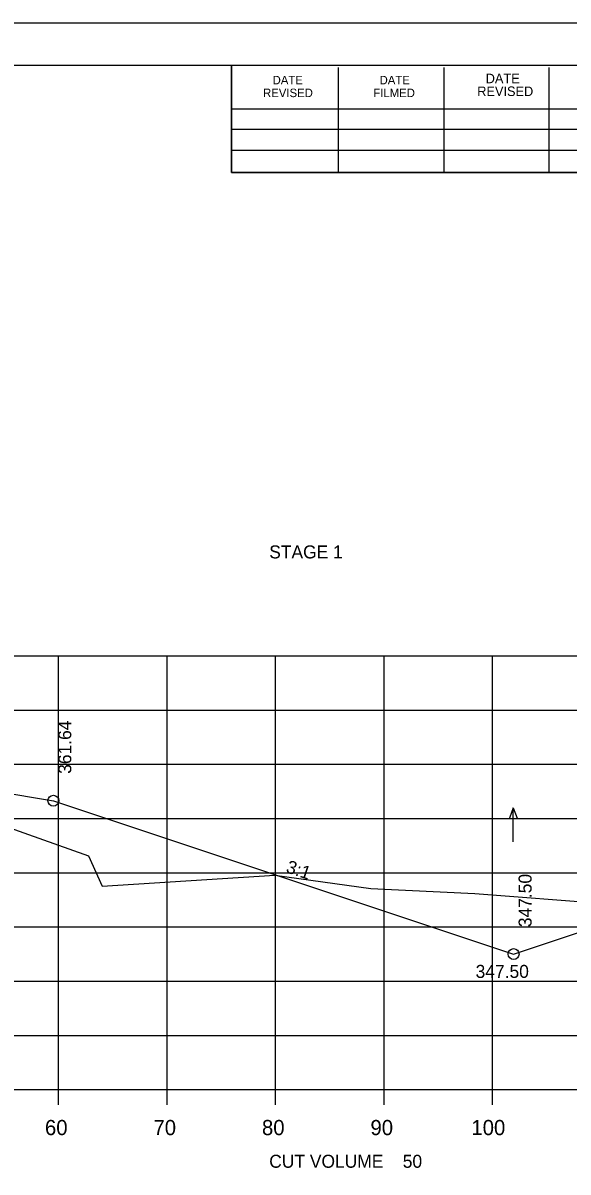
# Model space of a CAD drawing. Extents: x 1374859 to 1376773, y 382242 to 389804.
# Drawn here: x 1376667.2 to 1376717.4, y 383202.5 to 383308.4 of the extents above; entities that cross this region are included whole.
import ezdxf

# ---------------------------------------------------------------- set-up
doc = ezdxf.new("R2010")
doc.units = 0
for name, color, linetype in [('R_Axis', 7, 'Continuous'), ('R_Axis Annot', 7, 'Continuous'), ('R_Border', 7, 'Continuous'), ('R_Exist Surface', 7, 'Continuous'), ('R_Fin Surface', 7, 'Continuous'), ('R_Grid', 7, 'Continuous'), ('R_No Plot', 7, 'Continuous'), ('R_Water Annot', 7, 'Continuous'), ('R_Xsect Elev', 7, 'Continuous'), ('R_Xsect Slope', 7, 'Continuous')]:
    doc.layers.add(name, color=color, linetype=linetype)

msp = doc.modelspace()

# ---------------------------------------------------------------- linework, layer by layer
at = {"layer": 'R_Axis'}
for p, q in [((1376470.45, 383210.07), (1376750.45, 383210.07)), ((1376670.45, 383208.67), (1376670.45, 383210.07)), ((1376680.45, 383208.67), (1376680.45, 383210.07)), ((1376690.45, 383208.67), (1376690.45, 383210.07)), ((1376700.45, 383208.67), (1376700.45, 383210.07)), ((1376710.45, 383208.67), (1376710.45, 383210.07))]:
    msp.add_line(p, q, dxfattribs=at)
at = {"layer": 'R_Border'}
for p, q in [((1376452.45, 383304.53), (1376768.63, 383304.53)), ((1376686.37, 383294.65), (1376686.37, 383304.53)), ((1376696.23, 383294.65), (1376696.23, 383304.33)), ((1376705.99, 383294.65), (1376705.99, 383304.33)), ((1376715.67, 383294.65), (1376715.67, 383304.33)), ((1376686.37, 383300.51), (1376725.53, 383300.51)), ((1376686.37, 383298.65), (1376725.53, 383298.65)), ((1376686.37, 383294.65), (1376686.37, 383296.71)), ((1376686.37, 383296.71), (1376725.53, 383296.71)), ((1376768.63, 383294.65), (1376686.37, 383294.65))]:
    msp.add_line(p, q, dxfattribs=at)
at = {"layer": 'R_Exist Surface'}
msp.add_lwpolyline([(1376656.69, 383237.5), (1376673.19, 383231.64), (1376674.47, 383228.83), (1376690.38, 383229.85), (1376699.21, 383228.6), (1376708.82, 383228.16), (1376732.72, 383226.32), (1376743.15, 383226.63), (1376750.45, 383226.63)], dxfattribs=at)
at = {"layer": 'R_Fin Surface'}
msp.add_lwpolyline([(1376498.31, 383220.65), (1376504.59, 383218.55), (1376550.97, 383234.01), (1376563.71, 383236.14), (1376572.97, 383237.68), (1376580.97, 383238), (1376610.47, 383239.05), (1376639.97, 383240.09), (1376647.97, 383240.38), (1376659.51, 383238.45), (1376669.97, 383236.71), (1376712.38, 383222.57), (1376725.33, 383226.89)], dxfattribs=at)
at = {"layer": 'R_Grid'}
for p, q in [((1376470.45, 383250.07), (1376750.45, 383250.07)), ((1376670.45, 383210.07), (1376670.45, 383250.07)), ((1376680.45, 383210.07), (1376680.45, 383250.07)), ((1376690.45, 383210.07), (1376690.45, 383250.07)), ((1376700.45, 383210.07), (1376700.45, 383250.07)), ((1376710.45, 383210.07), (1376710.45, 383250.07)), ((1376470.45, 383245.07), (1376750.45, 383245.07)), ((1376470.45, 383240.07), (1376750.45, 383240.07)), ((1376470.45, 383235.07), (1376750.45, 383235.07)), ((1376470.45, 383230.07), (1376750.45, 383230.07)), ((1376470.45, 383225.07), (1376750.45, 383225.07)), ((1376470.45, 383220.07), (1376750.45, 383220.07)), ((1376470.45, 383215.07), (1376750.45, 383215.07)), ((1376470.45, 383210.07), (1376750.45, 383210.07))]:
    msp.add_line(p, q, dxfattribs=at)
at = {"layer": 'R_No Plot'}
msp.add_line((1376440.05, 383308.43), (1376773.38, 383308.43), dxfattribs=at)
for points in [[(1376440.04, 383308.43), (1376773.38, 383308.43), (1376773.38, 383095.09), (1376440.04, 383095.09)], [(1376686.37, 383304.53), (1376686.37, 383294.65), (1376722.1, 383294.65), (1376722.1, 383291.73), (1376745.3, 383291.73), (1376745.3, 383267.4), (1376768.63, 383267.4), (1376768.63, 383099.07), (1376452.45, 383099.07), (1376452.45, 383304.53)]]:
    msp.add_lwpolyline(points, close=True, dxfattribs=at)
for centre in [(1376669.97, 383236.71), (1376712.38, 383222.57)]:
    msp.add_circle(centre, 0.5, dxfattribs=at)
at = {"layer": 'R_Water Annot'}
for p, q in [((1376712.35, 383236.06), (1376712, 383235.1)), ((1376712.35, 383232.92), (1376712.35, 383236.06)), ((1376712.35, 383236.06), (1376712.7, 383235.1))]:
    msp.add_line(p, q, dxfattribs=at)

# ---------------------------------------------------------------- texts
at = {"layer": 'R_Axis Annot'}
msp.add_text('STAGE 1', height=1.2, rotation=360, dxfattribs=at).set_placement((1376689.86, 383259.05))
for s, height, p in [('60', 1.4, (1376669.19, 383205.87)), ('70', 1.4, (1376679.19, 383205.87)), ('80', 1.4, (1376689.19, 383205.87)), ('90', 1.4, (1376699.19, 383205.87)), ('100', 1.4, (1376708.49, 383205.87)), ('CUT VOLUME    50', 1.2, (1376689.86, 383202.86))]:
    msp.add_text(s, height=height, dxfattribs=at).set_placement(p)
at = {"layer": 'R_Border'}
for s, height, p in [('DATE', 0.782, (1376690.17, 383302.77)), ('DATE', 0.782, (1376700.03, 383302.77)), ('DATE', 0.879, (1376709.81, 383302.87)), ('REVISED', 0.782, (1376689.29, 383301.59)), ('FILMED', 0.782, (1376699.45, 383301.59)), ('REVISED', 0.879, (1376709.03, 383301.69))]:
    msp.add_text(s, height=height, rotation=360, dxfattribs=at).set_placement(p)
at = {"layer": 'R_Xsect Elev'}
for s, p in [('361.64', (1376671.62, 383239.19)), ('347.50', (1376714.04, 383225.05))]:
    msp.add_text(s, height=1.2, rotation=90, dxfattribs=at).set_placement(p)
msp.add_text('347.50', height=1.2, dxfattribs=at).set_placement((1376708.88, 383220.37))
at = {"layer": 'R_Xsect Slope'}
msp.add_text('3:1', height=1.2, rotation=341.5651, dxfattribs=at).set_placement((1376691.33, 383230.12))

doc.saveas('drawing.dxf')
